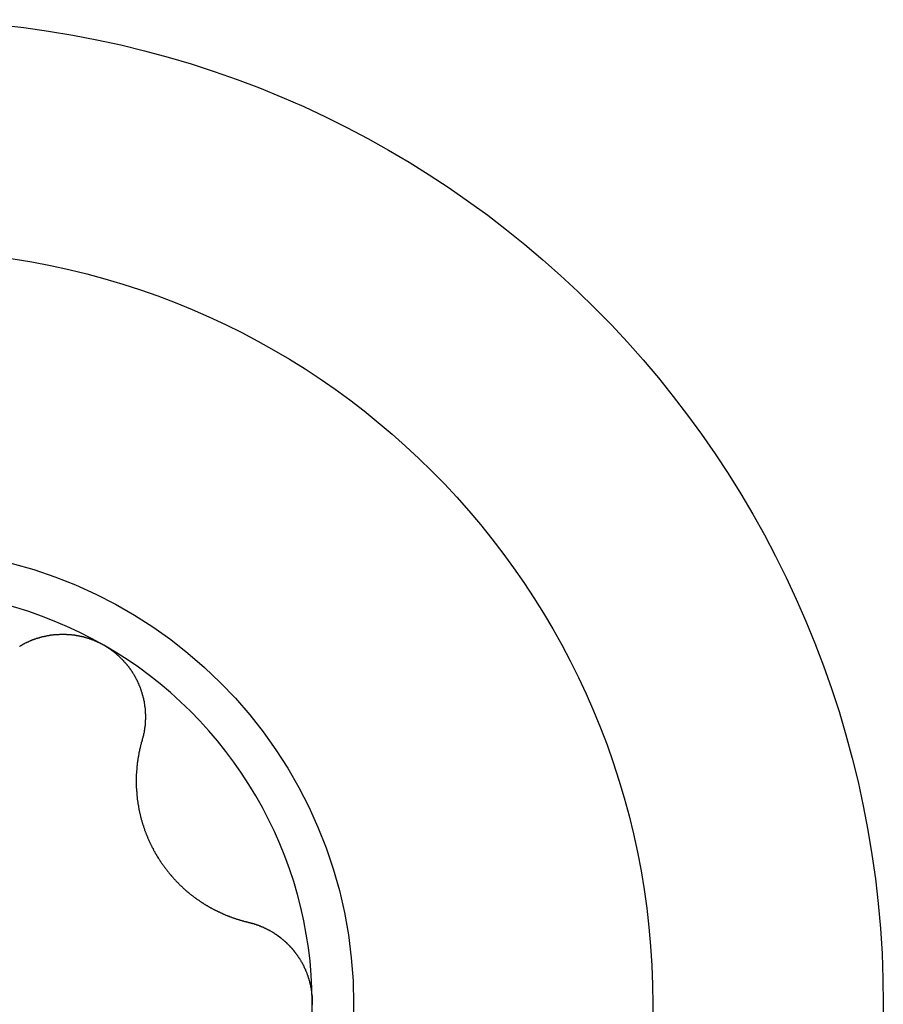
# Model space of a CAD drawing. Extents: x 1107 to 4046, y 937 to 3355.
# Tile 857 of 861: x 3324.68 to 3328.8, y 2553.71 to 2558.41. Entities that reach past the tile are written whole.
import ezdxf

# ---------------------------------------------------------------- set-up
doc = ezdxf.new("R2010")
doc.units = 0
doc.layers.add('KF_VIDA_L___C_LEFT', color=7, linetype='CONTINUOUS')

# ---------------------------------------------------------------- blocks, each defined once
blk = doc.blocks.new('KF_VIDA_L___C_LEFT')
at = {"layer": 'KF_VIDA_L___C_LEFT'}
for points in [[(435.378, 866.209, 0), (435.38, 866.21, 0), (435.382, 866.211, 0), (435.384, 866.212, 0), (435.385, 866.213, 0), (435.387, 866.214, 0), (435.389, 866.215, 0), (435.39, 866.216, 0), (435.392, 866.217, 0), (435.394, 866.218, 0), (435.396, 866.219, 0), (435.397, 866.22, 0), (435.399, 866.221, 0), (435.401, 866.222, 0), (435.403, 866.223, 0), (435.404, 866.224, 0), (435.406, 866.225, 0), (435.408, 866.225, 0), (435.41, 866.226, 0), (435.411, 866.227, 0), (435.413, 866.228, 0), (435.415, 866.229, 0), (435.417, 866.23, 0), (435.419, 866.231, 0), (435.42, 866.231, 0), (435.422, 866.232, 0), (435.424, 866.233, 0), (435.426, 866.234, 0), (435.428, 866.235, 0), (435.429, 866.235, 0), (435.431, 866.236, 0), (435.433, 866.237, 0), (435.435, 866.238, 0), (435.437, 866.238, 0), (435.438, 866.239, 0), (435.44, 866.24, 0), (435.442, 866.241, 0), (435.444, 866.241, 0), (435.446, 866.242, 0), (435.448, 866.243, 0), (435.45, 866.243, 0), (435.451, 866.244, 0), (435.453, 866.245, 0), (435.455, 866.245, 0), (435.457, 866.246, 0), (435.459, 866.247, 0), (435.461, 866.247, 0), (435.463, 866.248, 0), (435.465, 866.248, 0), (435.467, 866.249, 0), (435.469, 866.25, 0), (435.471, 866.25, 0), (435.473, 866.251, 0), (435.475, 866.251, 0), (435.477, 866.252, 0), (435.479, 866.252, 0), (435.481, 866.253, 0), (435.483, 866.254, 0), (435.485, 866.254, 0), (435.487, 866.255, 0), (435.489, 866.255, 0), (435.491, 866.256, 0), (435.493, 866.256, 0), (435.495, 866.256, 0), (435.497, 866.257, 0), (435.499, 866.257, 0), (435.501, 866.258, 0), (435.503, 866.258, 0), (435.505, 866.259, 0), (435.507, 866.259, 0), (435.509, 866.259, 0), (435.511, 866.26, 0), (435.513, 866.26, 0), (435.515, 866.261, 0), (435.517, 866.261, 0), (435.519, 866.261, 0), (435.521, 866.262, 0), (435.523, 866.262, 0), (435.525, 866.262, 0), (435.527, 866.263, 0), (435.529, 866.263, 0), (435.532, 866.263, 0), (435.534, 866.264, 0), (435.536, 866.264, 0), (435.538, 866.264, 0), (435.54, 866.264, 0), (435.542, 866.265, 0), (435.544, 866.265, 0), (435.546, 866.265, 0), (435.548, 866.265, 0), (435.55, 866.265, 0), (435.553, 866.266, 0), (435.555, 866.266, 0), (435.557, 866.266, 0), (435.559, 866.266, 0), (435.561, 866.266, 0), (435.563, 866.266, 0), (435.565, 866.266, 0), (435.567, 866.266, 0), (435.57, 866.267, 0), (435.572, 866.267, 0), (435.574, 866.267, 0), (435.576, 866.267, 0), (435.578, 866.267, 0), (435.58, 866.267, 0), (435.582, 866.267, 0), (435.585, 866.267, 0), (435.587, 866.267, 0), (435.589, 866.267, 0), (435.591, 866.267, 0), (435.593, 866.267, 0), (435.595, 866.267, 0), (435.597, 866.267, 0), (435.6, 866.267, 0), (435.602, 866.266, 0), (435.604, 866.266, 0), (435.606, 866.266, 0), (435.608, 866.266, 0), (435.61, 866.266, 0), (435.612, 866.266, 0), (435.615, 866.266, 0), (435.617, 866.265, 0), (435.619, 866.265, 0), (435.621, 866.265, 0), (435.623, 866.265, 0), (435.625, 866.265, 0), (435.628, 866.264, 0), (435.63, 866.264, 0), (435.632, 866.264, 0), (435.634, 866.264, 0), (435.636, 866.263, 0), (435.638, 866.263, 0), (435.64, 866.263, 0), (435.642, 866.262, 0), (435.645, 866.262, 0), (435.647, 866.262, 0), (435.649, 866.261, 0), (435.651, 866.261, 0), (435.653, 866.261, 0), (435.655, 866.26, 0), (435.657, 866.26, 0), (435.66, 866.259, 0), (435.662, 866.259, 0), (435.664, 866.259, 0), (435.666, 866.258, 0), (435.668, 866.258, 0), (435.67, 866.257, 0), (435.672, 866.257, 0), (435.674, 866.256, 0), (435.676, 866.256, 0), (435.679, 866.255, 0), (435.681, 866.255, 0), (435.683, 866.254, 0), (435.685, 866.254, 0), (435.687, 866.253, 0), (435.689, 866.252, 0), (435.691, 866.252, 0), (435.693, 866.251, 0), (435.695, 866.251, 0), (435.697, 866.25, 0), (435.699, 866.249, 0), (435.701, 866.249, 0), (435.704, 866.248, 0), (435.706, 866.247, 0), (435.708, 866.247, 0), (435.71, 866.246, 0), (435.712, 866.245, 0), (435.714, 866.245, 0), (435.716, 866.244, 0), (435.718, 866.243, 0), (435.72, 866.243, 0), (435.722, 866.242, 0), (435.724, 866.241, 0), (435.726, 866.24, 0), (435.728, 866.24, 0), (435.73, 866.239, 0), (435.732, 866.238, 0), (435.734, 866.237, 0), (435.736, 866.236, 0), (435.738, 866.235, 0), (435.74, 866.235, 0), (435.742, 866.234, 0), (435.744, 866.233, 0), (435.746, 866.232, 0), (435.748, 866.231, 0), (435.75, 866.23, 0), (435.752, 866.229, 0), (435.753, 866.229, 0), (435.755, 866.228, 0), (435.757, 866.227, 0), (435.759, 866.226, 0), (435.761, 866.225, 0), (435.763, 866.224, 0), (435.765, 866.223, 0), (435.767, 866.222, 0), (435.769, 866.221, 0), (435.771, 866.22, 0), (435.772, 866.219, 0), (435.774, 866.218, 0), (435.776, 866.217, 0), (435.778, 866.216, 0), (435.78, 866.215, 0)], [(435.78, 866.215, 0), (435.782, 866.214, 0), (435.783, 866.213, 0), (435.785, 866.212, 0), (435.787, 866.211, 0), (435.789, 866.209, 0), (435.791, 866.208, 0), (435.793, 866.207, 0), (435.794, 866.206, 0), (435.796, 866.205, 0), (435.798, 866.204, 0), (435.8, 866.203, 0), (435.801, 866.201, 0), (435.803, 866.2, 0), (435.805, 866.199, 0), (435.807, 866.198, 0), (435.809, 866.197, 0), (435.81, 866.195, 0), (435.812, 866.194, 0), (435.814, 866.193, 0), (435.815, 866.192, 0), (435.817, 866.19, 0), (435.819, 866.189, 0), (435.821, 866.188, 0), (435.822, 866.187, 0), (435.824, 866.185, 0), (435.826, 866.184, 0), (435.827, 866.183, 0), (435.829, 866.181, 0), (435.831, 866.18, 0), (435.832, 866.179, 0), (435.834, 866.177, 0), (435.836, 866.176, 0), (435.837, 866.174, 0), (435.839, 866.173, 0), (435.841, 866.172, 0), (435.842, 866.17, 0), (435.844, 866.169, 0), (435.846, 866.167, 0), (435.847, 866.166, 0), (435.849, 866.165, 0), (435.85, 866.163, 0), (435.852, 866.162, 0), (435.854, 866.16, 0), (435.855, 866.159, 0), (435.857, 866.157, 0), (435.858, 866.156, 0), (435.86, 866.154, 0), (435.861, 866.153, 0), (435.863, 866.151, 0), (435.864, 866.15, 0), (435.866, 866.148, 0), (435.868, 866.147, 0), (435.869, 866.145, 0), (435.871, 866.143, 0), (435.872, 866.142, 0), (435.873, 866.14, 0), (435.875, 866.139, 0), (435.876, 866.137, 0), (435.878, 866.135, 0), (435.879, 866.134, 0), (435.881, 866.132, 0), (435.882, 866.131, 0), (435.884, 866.129, 0), (435.885, 866.127, 0), (435.886, 866.126, 0), (435.888, 866.124, 0), (435.889, 866.122, 0), (435.891, 866.121, 0), (435.892, 866.119, 0), (435.893, 866.117, 0), (435.895, 866.116, 0), (435.896, 866.114, 0), (435.897, 866.112, 0), (435.899, 866.111, 0), (435.9, 866.109, 0), (435.901, 866.107, 0), (435.902, 866.105, 0), (435.904, 866.104, 0), (435.905, 866.102, 0), (435.906, 866.1, 0), (435.907, 866.098, 0), (435.909, 866.097, 0), (435.91, 866.095, 0), (435.911, 866.093, 0), (435.912, 866.091, 0), (435.914, 866.089, 0), (435.915, 866.088, 0), (435.916, 866.086, 0), (435.917, 866.084, 0), (435.918, 866.082, 0), (435.919, 866.08, 0), (435.92, 866.079, 0), (435.922, 866.077, 0), (435.923, 866.075, 0), (435.924, 866.073, 0), (435.925, 866.071, 0), (435.926, 866.069, 0), (435.927, 866.067, 0), (435.928, 866.066, 0), (435.929, 866.064, 0), (435.93, 866.062, 0), (435.931, 866.06, 0), (435.932, 866.058, 0), (435.933, 866.056, 0), (435.934, 866.054, 0), (435.935, 866.052, 0), (435.936, 866.051, 0), (435.937, 866.049, 0), (435.938, 866.047, 0), (435.939, 866.045, 0), (435.94, 866.043, 0), (435.941, 866.041, 0), (435.942, 866.039, 0), (435.942, 866.037, 0), (435.943, 866.035, 0), (435.944, 866.033, 0), (435.945, 866.031, 0), (435.946, 866.029, 0), (435.947, 866.027, 0), (435.948, 866.026, 0), (435.948, 866.024, 0), (435.949, 866.022, 0), (435.95, 866.02, 0), (435.951, 866.018, 0), (435.952, 866.016, 0), (435.952, 866.014, 0), (435.953, 866.012, 0), (435.954, 866.01, 0), (435.955, 866.008, 0), (435.955, 866.006, 0), (435.956, 866.004, 0), (435.957, 866.002, 0), (435.957, 866, 0), (435.958, 865.998, 0), (435.959, 865.996, 0), (435.959, 865.994, 0), (435.96, 865.992, 0), (435.961, 865.99, 0), (435.961, 865.988, 0), (435.962, 865.986, 0), (435.962, 865.984, 0), (435.963, 865.982, 0), (435.964, 865.98, 0), (435.964, 865.978, 0), (435.965, 865.976, 0), (435.965, 865.974, 0), (435.966, 865.972, 0), (435.966, 865.97, 0), (435.967, 865.968, 0), (435.967, 865.966, 0), (435.968, 865.965, 0), (435.968, 865.963, 0), (435.969, 865.961, 0), (435.969, 865.959, 0), (435.97, 865.957, 0), (435.97, 865.955, 0), (435.97, 865.953, 0), (435.971, 865.951, 0), (435.971, 865.949, 0), (435.972, 865.947, 0), (435.972, 865.945, 0), (435.972, 865.943, 0), (435.973, 865.941, 0), (435.973, 865.939, 0), (435.973, 865.937, 0), (435.974, 865.935, 0), (435.974, 865.933, 0), (435.974, 865.931, 0), (435.975, 865.929, 0), (435.975, 865.927, 0), (435.975, 865.925, 0), (435.975, 865.923, 0), (435.976, 865.921, 0), (435.976, 865.919, 0), (435.976, 865.917, 0), (435.976, 865.916, 0), (435.977, 865.914, 0), (435.977, 865.912, 0), (435.977, 865.91, 0), (435.977, 865.908, 0), (435.977, 865.906, 0), (435.978, 865.904, 0), (435.978, 865.902, 0), (435.978, 865.9, 0), (435.978, 865.898, 0), (435.978, 865.896, 0), (435.978, 865.894, 0), (435.978, 865.892, 0), (435.978, 865.89, 0), (435.978, 865.888, 0), (435.979, 865.886, 0), (435.979, 865.884, 0), (435.979, 865.882, 0), (435.979, 865.88, 0), (435.979, 865.878, 0), (435.979, 865.876, 0), (435.979, 865.874, 0), (435.979, 865.872, 0), (435.979, 865.87, 0), (435.979, 865.868, 0), (435.979, 865.866, 0), (435.979, 865.864, 0), (435.979, 865.862, 0), (435.979, 865.86, 0), (435.979, 865.858, 0), (435.978, 865.856, 0), (435.978, 865.854, 0), (435.978, 865.852, 0), (435.978, 865.85, 0), (435.978, 865.848, 0), (435.978, 865.846, 0), (435.978, 865.844, 0), (435.978, 865.842, 0), (435.977, 865.84, 0), (435.977, 865.838, 0), (435.977, 865.836, 0), (435.977, 865.834, 0), (435.977, 865.832, 0), (435.977, 865.83, 0), (435.976, 865.828, 0), (435.976, 865.826, 0), (435.976, 865.824, 0), (435.976, 865.822, 0), (435.975, 865.821, 0), (435.975, 865.819, 0), (435.975, 865.817, 0), (435.975, 865.815, 0), (435.974, 865.813, 0), (435.974, 865.811, 0), (435.974, 865.809, 0), (435.973, 865.807, 0), (435.973, 865.805, 0), (435.973, 865.803, 0), (435.972, 865.801, 0), (435.972, 865.799, 0), (435.972, 865.797, 0), (435.971, 865.795, 0), (435.971, 865.793, 0), (435.97, 865.791, 0), (435.97, 865.789, 0), (435.97, 865.787, 0), (435.969, 865.785, 0), (435.969, 865.783, 0), (435.968, 865.781, 0), (435.968, 865.779, 0), (435.967, 865.778, 0), (435.967, 865.776, 0), (435.966, 865.774, 0), (435.966, 865.772, 0), (435.965, 865.77, 0), (435.965, 865.768, 0), (435.964, 865.766, 0), (435.964, 865.764, 0), (435.963, 865.762, 0), (435.963, 865.76, 0)], [(435.963, 865.76, 0), (435.962, 865.758, 0), (435.961, 865.756, 0), (435.961, 865.753, 0), (435.96, 865.751, 0), (435.959, 865.749, 0), (435.959, 865.746, 0), (435.958, 865.744, 0), (435.958, 865.742, 0), (435.957, 865.739, 0), (435.956, 865.737, 0), (435.956, 865.735, 0), (435.955, 865.732, 0), (435.955, 865.73, 0), (435.954, 865.728, 0), (435.953, 865.725, 0), (435.953, 865.723, 0), (435.952, 865.721, 0), (435.952, 865.718, 0), (435.951, 865.716, 0), (435.951, 865.714, 0), (435.95, 865.711, 0), (435.95, 865.709, 0), (435.949, 865.707, 0), (435.949, 865.704, 0), (435.948, 865.702, 0), (435.948, 865.7, 0), (435.947, 865.697, 0), (435.947, 865.695, 0), (435.947, 865.692, 0), (435.946, 865.69, 0), (435.946, 865.688, 0), (435.945, 865.685, 0), (435.945, 865.683, 0), (435.944, 865.681, 0), (435.944, 865.678, 0), (435.944, 865.676, 0), (435.943, 865.674, 0), (435.943, 865.671, 0), (435.943, 865.669, 0), (435.942, 865.667, 0), (435.942, 865.664, 0), (435.941, 865.662, 0), (435.941, 865.659, 0), (435.941, 865.657, 0), (435.941, 865.655, 0), (435.94, 865.652, 0), (435.94, 865.65, 0), (435.94, 865.648, 0), (435.939, 865.645, 0), (435.939, 865.643, 0), (435.939, 865.641, 0), (435.939, 865.638, 0), (435.938, 865.636, 0), (435.938, 865.634, 0), (435.938, 865.631, 0), (435.938, 865.629, 0), (435.937, 865.627, 0), (435.937, 865.624, 0), (435.937, 865.622, 0), (435.937, 865.62, 0), (435.937, 865.617, 0), (435.936, 865.615, 0), (435.936, 865.612, 0), (435.936, 865.61, 0), (435.936, 865.608, 0), (435.936, 865.605, 0), (435.936, 865.603, 0), (435.936, 865.601, 0), (435.935, 865.598, 0), (435.935, 865.596, 0), (435.935, 865.594, 0), (435.935, 865.591, 0), (435.935, 865.589, 0), (435.935, 865.587, 0), (435.935, 865.584, 0), (435.935, 865.582, 0), (435.935, 865.579, 0), (435.935, 865.577, 0), (435.935, 865.575, 0), (435.935, 865.572, 0), (435.935, 865.57, 0), (435.935, 865.567, 0), (435.935, 865.565, 0), (435.935, 865.562, 0), (435.935, 865.56, 0), (435.935, 865.558, 0), (435.935, 865.555, 0), (435.935, 865.553, 0), (435.935, 865.55, 0), (435.935, 865.548, 0), (435.935, 865.545, 0), (435.935, 865.543, 0), (435.935, 865.54, 0), (435.935, 865.538, 0), (435.935, 865.535, 0), (435.935, 865.533, 0), (435.936, 865.53, 0), (435.936, 865.528, 0), (435.936, 865.525, 0), (435.936, 865.523, 0), (435.936, 865.52, 0), (435.936, 865.518, 0), (435.937, 865.515, 0), (435.937, 865.513, 0), (435.937, 865.51, 0), (435.937, 865.508, 0), (435.937, 865.505, 0), (435.938, 865.503, 0), (435.938, 865.5, 0), (435.938, 865.497, 0), (435.938, 865.495, 0), (435.939, 865.492, 0), (435.939, 865.49, 0), (435.939, 865.487, 0), (435.939, 865.485, 0), (435.94, 865.482, 0), (435.94, 865.48, 0), (435.94, 865.477, 0), (435.941, 865.475, 0), (435.941, 865.472, 0), (435.941, 865.469, 0), (435.942, 865.467, 0), (435.942, 865.464, 0), (435.942, 865.462, 0), (435.943, 865.459, 0), (435.943, 865.457, 0), (435.944, 865.454, 0), (435.944, 865.451, 0), (435.945, 865.449, 0), (435.945, 865.446, 0), (435.945, 865.444, 0), (435.946, 865.441, 0), (435.946, 865.439, 0), (435.947, 865.436, 0), (435.947, 865.433, 0), (435.948, 865.431, 0), (435.948, 865.428, 0), (435.949, 865.426, 0), (435.949, 865.423, 0), (435.95, 865.421, 0), (435.951, 865.418, 0), (435.951, 865.415, 0), (435.952, 865.413, 0), (435.952, 865.41, 0), (435.953, 865.408, 0), (435.953, 865.405, 0), (435.954, 865.403, 0), (435.955, 865.4, 0), (435.955, 865.397, 0), (435.956, 865.395, 0), (435.957, 865.392, 0), (435.957, 865.39, 0), (435.958, 865.387, 0), (435.959, 865.385, 0), (435.959, 865.382, 0), (435.96, 865.379, 0), (435.961, 865.377, 0), (435.962, 865.374, 0), (435.962, 865.372, 0), (435.963, 865.369, 0), (435.964, 865.367, 0), (435.965, 865.364, 0), (435.965, 865.362, 0), (435.966, 865.359, 0), (435.967, 865.357, 0), (435.968, 865.354, 0), (435.969, 865.352, 0), (435.969, 865.349, 0), (435.97, 865.347, 0), (435.971, 865.344, 0), (435.972, 865.341, 0), (435.973, 865.339, 0), (435.974, 865.336, 0), (435.975, 865.334, 0), (435.975, 865.331, 0), (435.976, 865.329, 0), (435.977, 865.327, 0), (435.978, 865.324, 0), (435.979, 865.322, 0), (435.98, 865.319, 0), (435.981, 865.317, 0), (435.982, 865.314, 0), (435.983, 865.312, 0), (435.984, 865.309, 0), (435.985, 865.307, 0), (435.986, 865.304, 0), (435.987, 865.302, 0), (435.988, 865.299, 0), (435.989, 865.297, 0), (435.99, 865.295, 0), (435.991, 865.292, 0), (435.992, 865.29, 0), (435.993, 865.287, 0), (435.994, 865.285, 0), (435.995, 865.282, 0), (435.996, 865.28, 0), (435.997, 865.278, 0), (435.998, 865.275, 0), (436, 865.273, 0), (436.001, 865.271, 0), (436.002, 865.268, 0), (436.003, 865.266, 0), (436.004, 865.263, 0), (436.005, 865.261, 0), (436.006, 865.259, 0), (436.007, 865.256, 0), (436.009, 865.254, 0), (436.01, 865.252, 0), (436.011, 865.249, 0), (436.012, 865.247, 0), (436.013, 865.245, 0), (436.015, 865.243, 0), (436.016, 865.24, 0), (436.017, 865.238, 0), (436.018, 865.236, 0), (436.019, 865.234, 0), (436.021, 865.231, 0), (436.022, 865.229, 0), (436.023, 865.227, 0), (436.024, 865.225, 0), (436.026, 865.222, 0), (436.027, 865.22, 0), (436.028, 865.218, 0), (436.029, 865.216, 0), (436.031, 865.214, 0), (436.032, 865.211, 0), (436.033, 865.209, 0), (436.035, 865.207, 0), (436.036, 865.205, 0), (436.037, 865.203, 0), (436.039, 865.2, 0), (436.04, 865.198, 0), (436.041, 865.196, 0), (436.043, 865.194, 0), (436.044, 865.192, 0), (436.046, 865.19, 0), (436.047, 865.187, 0), (436.048, 865.185, 0), (436.05, 865.183, 0), (436.051, 865.181, 0), (436.053, 865.179, 0), (436.054, 865.177, 0), (436.056, 865.174, 0), (436.057, 865.172, 0), (436.059, 865.17, 0), (436.06, 865.168, 0), (436.062, 865.166, 0), (436.063, 865.164, 0), (436.065, 865.162, 0), (436.066, 865.16, 0), (436.068, 865.157, 0), (436.069, 865.155, 0), (436.071, 865.153, 0), (436.073, 865.151, 0), (436.074, 865.149, 0), (436.076, 865.147, 0), (436.077, 865.145, 0), (436.079, 865.143, 0), (436.081, 865.141, 0), (436.082, 865.138, 0), (436.084, 865.136, 0), (436.085, 865.134, 0), (436.087, 865.132, 0), (436.089, 865.13, 0), (436.09, 865.128, 0), (436.092, 865.126, 0), (436.094, 865.124, 0), (436.095, 865.122, 0), (436.097, 865.12, 0), (436.099, 865.118, 0), (436.101, 865.116, 0), (436.102, 865.114, 0), (436.104, 865.112, 0), (436.106, 865.11, 0), (436.108, 865.108, 0), (436.109, 865.106, 0), (436.111, 865.104, 0), (436.113, 865.102, 0), (436.115, 865.1, 0), (436.116, 865.098, 0), (436.118, 865.096, 0), (436.12, 865.094, 0), (436.122, 865.092, 0), (436.124, 865.09, 0), (436.125, 865.088, 0), (436.127, 865.086, 0), (436.129, 865.085, 0), (436.131, 865.083, 0), (436.133, 865.081, 0), (436.135, 865.079, 0), (436.137, 865.077, 0), (436.138, 865.075, 0), (436.14, 865.073, 0), (436.142, 865.071, 0), (436.144, 865.069, 0), (436.146, 865.068, 0), (436.148, 865.066, 0), (436.15, 865.064, 0), (436.152, 865.062, 0), (436.154, 865.06, 0), (436.156, 865.059, 0), (436.158, 865.057, 0), (436.159, 865.055, 0), (436.161, 865.053, 0), (436.163, 865.051, 0), (436.165, 865.05, 0), (436.167, 865.048, 0), (436.169, 865.046, 0), (436.171, 865.044, 0), (436.173, 865.043, 0), (436.175, 865.041, 0), (436.177, 865.039, 0), (436.179, 865.038, 0), (436.181, 865.036, 0), (436.183, 865.034, 0), (436.185, 865.033, 0), (436.187, 865.031, 0), (436.189, 865.029, 0), (436.191, 865.028, 0), (436.193, 865.026, 0), (436.195, 865.024, 0), (436.197, 865.023, 0), (436.199, 865.021, 0), (436.202, 865.02, 0), (436.204, 865.018, 0), (436.206, 865.016, 0), (436.208, 865.015, 0), (436.21, 865.013, 0), (436.212, 865.012, 0), (436.214, 865.01, 0), (436.216, 865.009, 0), (436.218, 865.007, 0), (436.22, 865.006, 0), (436.222, 865.004, 0), (436.224, 865.003, 0), (436.226, 865.001, 0), (436.228, 865, 0), (436.231, 864.998, 0), (436.233, 864.997, 0), (436.235, 864.995, 0), (436.237, 864.994, 0), (436.239, 864.992, 0), (436.241, 864.991, 0), (436.243, 864.99, 0), (436.245, 864.988, 0), (436.247, 864.987, 0), (436.249, 864.985, 0), (436.252, 864.984, 0), (436.254, 864.983, 0), (436.256, 864.981, 0), (436.258, 864.98, 0), (436.26, 864.979, 0), (436.262, 864.977, 0), (436.264, 864.976, 0), (436.266, 864.975, 0), (436.269, 864.974, 0), (436.271, 864.972, 0), (436.273, 864.971, 0), (436.275, 864.97, 0), (436.277, 864.968, 0), (436.279, 864.967, 0), (436.281, 864.966, 0), (436.283, 864.965, 0), (436.285, 864.964, 0), (436.288, 864.962, 0), (436.29, 864.961, 0), (436.292, 864.96, 0), (436.294, 864.959, 0), (436.296, 864.958, 0), (436.298, 864.957, 0), (436.3, 864.955, 0), (436.302, 864.954, 0), (436.305, 864.953, 0), (436.307, 864.952, 0), (436.309, 864.951, 0), (436.311, 864.95, 0), (436.313, 864.949, 0), (436.315, 864.948, 0), (436.317, 864.947, 0), (436.319, 864.946, 0), (436.321, 864.945, 0), (436.323, 864.944, 0), (436.326, 864.943, 0), (436.328, 864.942, 0), (436.33, 864.941, 0), (436.332, 864.94, 0), (436.334, 864.939, 0), (436.336, 864.938, 0), (436.338, 864.937, 0), (436.34, 864.936, 0), (436.343, 864.935, 0), (436.345, 864.934, 0), (436.347, 864.933, 0), (436.349, 864.932, 0), (436.351, 864.931, 0), (436.353, 864.93, 0), (436.356, 864.929, 0), (436.358, 864.928, 0), (436.36, 864.927, 0), (436.362, 864.926, 0), (436.364, 864.925, 0), (436.367, 864.924, 0), (436.369, 864.924, 0), (436.371, 864.923, 0), (436.373, 864.922, 0), (436.375, 864.921, 0), (436.378, 864.92, 0), (436.38, 864.919, 0), (436.382, 864.918, 0), (436.384, 864.918, 0), (436.387, 864.917, 0), (436.389, 864.916, 0), (436.391, 864.915, 0), (436.393, 864.914, 0), (436.396, 864.913, 0), (436.398, 864.913, 0), (436.4, 864.912, 0), (436.402, 864.911, 0), (436.405, 864.91, 0), (436.407, 864.91, 0), (436.409, 864.909, 0), (436.411, 864.908, 0), (436.414, 864.907, 0), (436.416, 864.907, 0), (436.418, 864.906, 0), (436.421, 864.905, 0), (436.423, 864.904, 0), (436.425, 864.904, 0), (436.427, 864.903, 0), (436.43, 864.902, 0), (436.432, 864.902, 0), (436.434, 864.901, 0), (436.437, 864.9, 0), (436.439, 864.9, 0), (436.441, 864.899, 0), (436.444, 864.898, 0), (436.446, 864.898, 0), (436.448, 864.897, 0), (436.451, 864.896, 0), (436.453, 864.896, 0), (436.455, 864.895, 0), (436.458, 864.895, 0), (436.46, 864.894, 0), (436.462, 864.894, 0), (436.465, 864.893, 0), (436.467, 864.892, 0), (436.469, 864.892, 0)], [(436.469, 864.892, 0), (436.471, 864.891, 0), (436.473, 864.891, 0), (436.475, 864.89, 0), (436.477, 864.89, 0), (436.479, 864.889, 0), (436.481, 864.889, 0), (436.483, 864.888, 0), (436.485, 864.888, 0), (436.487, 864.887, 0), (436.489, 864.887, 0), (436.49, 864.886, 0), (436.492, 864.886, 0), (436.494, 864.885, 0), (436.496, 864.885, 0), (436.498, 864.884, 0), (436.5, 864.883, 0), (436.502, 864.883, 0), (436.504, 864.882, 0), (436.506, 864.882, 0), (436.508, 864.881, 0), (436.509, 864.88, 0), (436.511, 864.88, 0), (436.513, 864.879, 0), (436.515, 864.878, 0), (436.517, 864.878, 0), (436.519, 864.877, 0), (436.521, 864.876, 0), (436.522, 864.875, 0), (436.524, 864.875, 0), (436.526, 864.874, 0), (436.528, 864.873, 0), (436.53, 864.872, 0), (436.532, 864.872, 0), (436.534, 864.871, 0), (436.535, 864.87, 0), (436.537, 864.869, 0), (436.539, 864.869, 0), (436.541, 864.868, 0), (436.543, 864.867, 0), (436.544, 864.866, 0), (436.546, 864.865, 0), (436.548, 864.864, 0), (436.55, 864.864, 0), (436.552, 864.863, 0), (436.553, 864.862, 0), (436.555, 864.861, 0), (436.557, 864.86, 0), (436.559, 864.859, 0), (436.561, 864.858, 0), (436.562, 864.857, 0), (436.564, 864.856, 0), (436.566, 864.856, 0), (436.568, 864.855, 0), (436.569, 864.854, 0), (436.571, 864.853, 0), (436.573, 864.852, 0), (436.575, 864.851, 0), (436.576, 864.85, 0), (436.578, 864.849, 0), (436.58, 864.848, 0), (436.581, 864.847, 0), (436.583, 864.846, 0), (436.585, 864.845, 0), (436.587, 864.844, 0), (436.588, 864.843, 0), (436.59, 864.842, 0), (436.592, 864.841, 0), (436.593, 864.84, 0), (436.595, 864.838, 0), (436.597, 864.837, 0), (436.598, 864.836, 0), (436.6, 864.835, 0), (436.602, 864.834, 0), (436.603, 864.833, 0), (436.605, 864.832, 0), (436.606, 864.831, 0), (436.608, 864.83, 0), (436.61, 864.828, 0), (436.611, 864.827, 0), (436.613, 864.826, 0), (436.614, 864.825, 0), (436.616, 864.824, 0), (436.618, 864.823, 0), (436.619, 864.821, 0), (436.621, 864.82, 0), (436.622, 864.819, 0), (436.624, 864.818, 0), (436.625, 864.817, 0), (436.627, 864.815, 0), (436.628, 864.814, 0), (436.63, 864.813, 0), (436.632, 864.812, 0), (436.633, 864.81, 0), (436.635, 864.809, 0), (436.636, 864.808, 0), (436.638, 864.806, 0), (436.639, 864.805, 0), (436.641, 864.804, 0), (436.642, 864.802, 0), (436.644, 864.801, 0), (436.645, 864.8, 0), (436.647, 864.798, 0), (436.648, 864.797, 0), (436.65, 864.796, 0), (436.651, 864.794, 0), (436.653, 864.793, 0), (436.654, 864.791, 0), (436.655, 864.79, 0), (436.657, 864.789, 0), (436.658, 864.787, 0), (436.66, 864.786, 0), (436.661, 864.784, 0), (436.663, 864.783, 0), (436.664, 864.781, 0), (436.666, 864.78, 0), (436.667, 864.778, 0), (436.668, 864.777, 0), (436.67, 864.775, 0), (436.671, 864.774, 0), (436.673, 864.772, 0), (436.674, 864.771, 0), (436.675, 864.769, 0), (436.677, 864.768, 0), (436.678, 864.766, 0), (436.68, 864.764, 0), (436.681, 864.763, 0), (436.682, 864.761, 0), (436.684, 864.76, 0), (436.685, 864.758, 0), (436.686, 864.756, 0), (436.688, 864.755, 0), (436.689, 864.753, 0), (436.69, 864.751, 0), (436.691, 864.75, 0), (436.693, 864.748, 0), (436.694, 864.746, 0), (436.695, 864.745, 0), (436.697, 864.743, 0), (436.698, 864.741, 0), (436.699, 864.74, 0), (436.7, 864.738, 0), (436.702, 864.736, 0), (436.703, 864.734, 0), (436.704, 864.733, 0), (436.705, 864.731, 0), (436.706, 864.729, 0), (436.708, 864.727, 0), (436.709, 864.726, 0), (436.71, 864.724, 0), (436.711, 864.722, 0), (436.712, 864.72, 0), (436.714, 864.719, 0), (436.715, 864.717, 0), (436.716, 864.715, 0), (436.717, 864.713, 0), (436.718, 864.711, 0), (436.719, 864.71, 0), (436.72, 864.708, 0), (436.721, 864.706, 0), (436.722, 864.704, 0), (436.723, 864.702, 0), (436.725, 864.7, 0), (436.726, 864.698, 0), (436.727, 864.696, 0), (436.728, 864.695, 0), (436.729, 864.693, 0), (436.73, 864.691, 0), (436.731, 864.689, 0), (436.732, 864.687, 0), (436.733, 864.685, 0), (436.734, 864.683, 0), (436.735, 864.681, 0), (436.735, 864.679, 0), (436.736, 864.677, 0), (436.737, 864.675, 0), (436.738, 864.673, 0), (436.739, 864.671, 0), (436.74, 864.67, 0), (436.741, 864.668, 0), (436.742, 864.666, 0), (436.743, 864.664, 0), (436.743, 864.662, 0), (436.744, 864.66, 0), (436.745, 864.658, 0), (436.746, 864.656, 0), (436.747, 864.654, 0), (436.748, 864.652, 0), (436.748, 864.65, 0), (436.749, 864.648, 0), (436.75, 864.646, 0), (436.751, 864.643, 0), (436.751, 864.641, 0), (436.752, 864.639, 0), (436.753, 864.637, 0), (436.753, 864.635, 0), (436.754, 864.633, 0), (436.755, 864.631, 0), (436.756, 864.629, 0), (436.756, 864.627, 0), (436.757, 864.625, 0), (436.757, 864.623, 0), (436.758, 864.621, 0), (436.759, 864.619, 0), (436.759, 864.617, 0), (436.76, 864.615, 0), (436.76, 864.613, 0), (436.761, 864.61, 0), (436.762, 864.608, 0), (436.762, 864.606, 0), (436.763, 864.604, 0), (436.763, 864.602, 0), (436.764, 864.6, 0), (436.764, 864.598, 0), (436.765, 864.596, 0), (436.765, 864.594, 0), (436.766, 864.592, 0), (436.766, 864.589, 0), (436.767, 864.587, 0), (436.767, 864.585, 0), (436.767, 864.583, 0), (436.768, 864.581, 0), (436.768, 864.579, 0), (436.769, 864.577, 0), (436.769, 864.575, 0), (436.769, 864.573, 0), (436.77, 864.57, 0), (436.77, 864.568, 0), (436.77, 864.566, 0), (436.771, 864.564, 0), (436.771, 864.562, 0), (436.771, 864.56, 0), (436.772, 864.558, 0), (436.772, 864.556, 0), (436.772, 864.553, 0), (436.772, 864.551, 0), (436.773, 864.549, 0), (436.773, 864.547, 0), (436.773, 864.545, 0), (436.773, 864.543, 0), (436.774, 864.541, 0), (436.774, 864.539, 0), (436.774, 864.536, 0), (436.774, 864.534, 0), (436.774, 864.532, 0), (436.774, 864.53, 0), (436.774, 864.528, 0), (436.775, 864.526, 0), (436.775, 864.524, 0), (436.775, 864.522, 0), (436.775, 864.519, 0), (436.775, 864.517, 0), (436.775, 864.515, 0), (436.775, 864.513, 0), (436.775, 864.511, 0), (436.775, 864.509, 0)], [(436.775, 864.509, 0), (436.775, 864.507, 0), (436.775, 864.505, 0), (436.775, 864.503, 0), (436.775, 864.5, 0), (436.775, 864.498, 0)]]:
    blk.add_polyline3d(points, dxfattribs=at)
for radius in [4.7, 3.6, 2.1725]:
    blk.add_circle((434.8, 864.5), radius, dxfattribs=at)
for start, end in [(60.2572, 120.2572), (0.2572, 60.2572), (300.2572, 0.2572)]:
    blk.add_arc((434.8, 864.5), 1.975, start, end, dxfattribs=at)

msp = doc.modelspace()

# ---------------------------------------------------------------- block references
at = {"layer": 'KF_VIDA_L___C_LEFT'}
msp.add_blockref('KF_VIDA_L___C_LEFT', (2889.3036, 1689.2132), dxfattribs=at)

doc.saveas('drawing.dxf')
